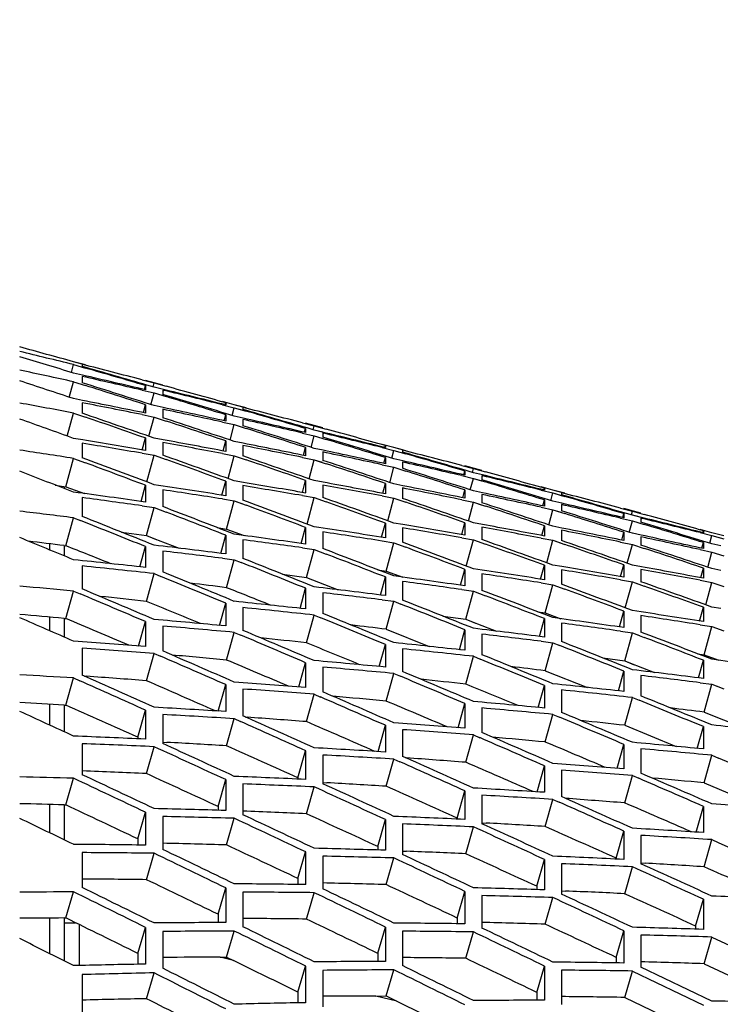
# Model space of a CAD drawing. Header units: millimetres. Extents: x 0 to 420, y -341 to 792.
# Tile 264 of 325: x 269.67 to 273.68, y 254.72 to 260.34. Entities that reach past the tile are written whole.
import ezdxf

# ---------------------------------------------------------------- set-up
doc = ezdxf.new("R2010")
doc.units = ezdxf.units.MM
doc.header["$LTSCALE"] = 23.1
doc.layers.get('0').update_dxf_attribs({"linetype": 'CONTINUOUS'})
doc.layers.add('06___PRT_ALL_SURFS', color=7, linetype='CONTINUOUS')
doc.layers.add('DIM_PILOTEES', color=7, linetype='CONTINUOUS')
doc.styles.get("Standard").update_dxf_attribs({"font": 'txt', "width": 0.7})
doc.dimstyles.new('DIMSTYLE_4', dxfattribs={"dimtxt": 2.5, "dimasz": 3.5, "dimexe": 2, "dimexo": 0, "dimtad": 1, "dimdec": 0, "dimlfac": 5.882353, "dimdsep": 46, "dimtxsty": 'Standard', "dimblk": '_FILLED', "dimblk1": '_FILLED', "dimblk2": '_FILLED', "dimcen": 0.09, "dimazin": 2, "dimtp": 0.5, "dimtm": 0.5, "dimtfac": 1, "dimtdec": 0, "dimtofl": 0, "dimtmove": 0, "dimatfit": 3, "dimldrblk": '_FILLED', "dimfxl": 0, "dimtolj": 1, "dimarcsym": 0})

# ---------------------------------------------------------------- blocks, each defined once
blk = doc.blocks.new('_FILLED')
at = {"color": 0, "linetype": 'ByBlock'}
blk.add_solid([(0, 0), (-1, 0.1429), (-1, -0.1429)], dxfattribs=at)
blk = doc.blocks.new('*D6')
at = {"layer": 'DIM_PILOTEES', "color": 2, "linetype": 'Continuous'}
for p, q in [((243.9175, 244.0777), (243.9175, 273.0387)), ((284.6161, 234.1944), (284.6161, 273.0387)), ((243.9175, 271.0387), (264.2668, 271.0387)), ((284.6161, 271.0387), (264.2668, 271.0387))]:
    blk.add_line(p, q, dxfattribs=at)
at = {"layer": 'DIM_PILOTEES', "color": 2, "linetype": 'Continuous', "xscale": 3.5, "yscale": 3.5, "zscale": 3.5, "rotation": 180}
blk.add_blockref('_FILLED', (243.9175, 271.0387), dxfattribs=at)
at = {"layer": 'DIM_PILOTEES', "color": 2, "linetype": 'Continuous', "xscale": 3.5, "yscale": 3.5, "zscale": 3.5}
blk.add_blockref('_FILLED', (284.6161, 271.0387), dxfattribs=at)
at = {"layer": 'DIM_PILOTEES', "color": 2, "linetype": 'Continuous', "insert": (262.9222, 274.1637), "char_height": 2.5, "width": 8.571429, "attachment_point": 2, "line_spacing_factor": 0.9}
blk.add_mtext('{\\ftxt;\\W0.0001;\\H0.0001;\\~}{\\ftxt;\\W2.2857142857;\\H2.5; }{\\ftxt;\\W0.0001;\\H0.0001;\\~}', dxfattribs=at)

msp = doc.modelspace()

# ---------------------------------------------------------------- linework, layer by layer
at = {"color": 7, "linetype": 'Continuous'}
for p, q in [((269.9689, 258.3267), (269.981, 258.3718)), ((270.0494, 258.3705), (269.981, 258.3883)), ((270.0308, 258.3753), (269.981, 258.3883)), ((269.981, 258.3718), (270.0494, 258.3521)), ((270.0304, 258.3736), (270.0304, 258.3615)), ((270.0304, 258.3736), (270.0333, 258.3729)), ((270.0321, 258.3117), (269.981, 258.3234)), ((270.0304, 258.3044), (270.0304, 258.2682)), ((269.9567, 258.1839), (269.981, 258.2741)), ((269.981, 258.2741), (270.0494, 258.2524)), ((270.3727, 258.2848), (270.4413, 258.2669)), ((270.386, 258.2299), (270.3921, 258.2524)), ((270.4905, 258.2554), (270.3921, 258.2817)), ((270.3921, 258.2524), (270.3921, 258.2282)), ((270.4413, 258.2428), (270.3998, 258.2548)), ((270.4352, 258.2444), (270.4413, 258.2669)), ((270.4413, 258.2669), (270.5094, 258.2482)), ((270.5094, 258.2261), (270.4413, 258.2428)), ((270.3727, 258.2259), (270.4413, 258.21)), ((270.4232, 258.1425), (270.4413, 258.21)), ((270.4413, 258.21), (270.5094, 258.1893)), ((270.4905, 258.226), (270.4905, 258.2019)), ((270.4905, 258.226), (270.496, 258.2247)), ((270.033, 258.167), (269.981, 258.1774)), ((270.033, 258.167), (269.981, 258.1774)), ((270.0304, 258.1541), (270.0304, 258.0938)), ((270.38, 258.098), (270.3921, 258.1429)), ((270.3921, 258.1429), (270.3921, 258.0947)), ((270.4926, 258.1267), (270.4413, 258.1377)), ((270.8995, 258.1422), (270.8312, 258.161)), ((270.8995, 258.1422), (270.8312, 258.161)), ((270.8312, 258.1427), (270.8995, 258.1258)), ((270.8475, 258.1427), (270.8505, 258.1539)), ((270.8505, 258.1539), (270.8505, 258.1419)), ((270.8875, 258.081), (270.8995, 258.1258)), ((270.968, 258.1244), (270.8995, 258.1422)), ((270.9489, 258.1293), (270.8995, 258.1422)), ((270.8995, 258.1258), (270.968, 258.1061)), ((270.8995, 258.1258), (270.9474, 258.112)), ((270.9485, 258.1276), (270.9485, 258.1156)), ((270.9485, 258.1276), (270.9514, 258.1269)), ((269.9453, 257.9634), (269.981, 258.0953)), ((269.981, 258.0953), (270.0494, 258.0717)), ((270.3727, 258.086), (270.4413, 258.0722)), ((270.3727, 258.086), (270.4413, 258.0722)), ((270.4116, 257.9622), (270.4413, 258.0722)), ((270.4413, 258.0722), (270.5094, 258.0496)), ((270.4905, 258.1166), (270.4905, 258.0685)), ((270.8415, 258.0516), (270.8505, 258.0852)), ((270.8505, 258.0852), (270.8505, 258.0492)), ((270.9502, 258.0662), (270.8995, 258.0778)), ((270.9502, 258.0662), (270.8995, 258.0778)), ((270.8312, 258.0436), (270.8995, 258.0288)), ((270.8754, 257.9393), (270.8995, 258.0288)), ((270.8995, 258.0288), (270.968, 258.0071)), ((270.9485, 258.059), (270.9485, 258.023)), ((271.2887, 258.0394), (271.3561, 258.0218)), ((271.4049, 258.0103), (271.3072, 258.0365)), ((271.3501, 257.9994), (271.3561, 258.0218)), ((271.3561, 258.0218), (271.4244, 258.003)), ((271.2887, 257.9809), (271.3561, 257.9653)), ((271.3012, 257.985), (271.3072, 258.0073)), ((271.3072, 258.0073), (271.3072, 257.9834)), ((271.3561, 257.9978), (271.3149, 258.0098)), ((271.3381, 257.8983), (271.3561, 257.9653)), ((271.4244, 257.9811), (271.3561, 257.9978)), ((271.406, 257.9856), (271.3561, 257.9978)), ((271.3561, 257.9653), (271.4244, 257.9446)), ((271.4049, 257.9812), (271.4049, 257.9573)), ((271.4049, 257.9812), (271.4104, 257.9799)), ((270.0335, 257.9417), (269.981, 257.9506)), ((270.0304, 257.9231), (270.0304, 257.8388)), ((270.3734, 257.8838), (270.3921, 257.9527)), ((270.3921, 257.9527), (270.3921, 257.8806)), ((270.4933, 257.9423), (270.4413, 257.9519)), ((270.4933, 257.9423), (270.4413, 257.9519)), ((270.4905, 257.9266), (270.4905, 257.8546)), ((270.8354, 257.88), (270.8505, 257.9359)), ((270.8505, 257.9359), (270.8505, 257.8759)), ((270.951, 257.9226), (270.8995, 257.9329)), ((270.9485, 257.9098), (270.9485, 257.8499)), ((271.8114, 257.8979), (271.7442, 257.9164)), ((271.8114, 257.8979), (271.7442, 257.9164)), ((271.7597, 257.8984), (271.7627, 257.9095)), ((271.7627, 257.9095), (271.7627, 257.8976)), ((270.3727, 257.8656), (270.4413, 257.8539)), ((270.3999, 257.7014), (270.4413, 257.8539)), ((270.4413, 257.8539), (270.5094, 257.8294)), ((270.8312, 257.8641), (270.8995, 257.8514)), ((270.8641, 257.7205), (270.8995, 257.8514)), ((270.8995, 257.8514), (270.968, 257.8277)), ((271.2952, 257.8541), (271.3072, 257.8987)), ((271.3072, 257.8987), (271.3072, 257.8509)), ((271.4071, 257.8826), (271.3561, 257.8935)), ((271.4049, 257.8726), (271.4049, 257.8249)), ((271.7442, 257.8982), (271.8114, 257.8816)), ((271.7442, 257.8982), (271.8114, 257.8816)), ((271.7995, 257.8372), (271.8114, 257.8816)), ((271.8796, 257.8802), (271.8114, 257.8979)), ((271.8606, 257.8851), (271.8114, 257.8979)), ((271.8114, 257.8816), (271.8796, 257.862)), ((271.8601, 257.8834), (271.8601, 257.8715)), ((271.8601, 257.8834), (271.863, 257.8827)), ((269.937, 257.6745), (269.981, 257.8359)), ((269.981, 257.8359), (270.0494, 257.8105)), ((271.2887, 257.8421), (271.3561, 257.8285)), ((271.2887, 257.8421), (271.3561, 257.8285)), ((271.3267, 257.7193), (271.3561, 257.8285)), ((271.3561, 257.8285), (271.4244, 257.8059)), ((271.3561, 257.8285), (271.4012, 257.8136)), ((271.7442, 257.7999), (271.8114, 257.7853)), ((271.7442, 257.7999), (271.8114, 257.7853)), ((271.7537, 257.808), (271.7627, 257.8413)), ((271.7627, 257.8413), (271.7627, 257.8055)), ((271.8618, 257.8224), (271.8114, 257.834)), ((271.8601, 257.8152), (271.8601, 257.7795)), ((272.1988, 257.7956), (272.2659, 257.778)), ((272.3145, 257.7666), (272.2172, 257.7927)), ((271.7875, 257.6965), (271.8114, 257.7853)), ((271.8114, 257.7853), (271.8796, 257.7637)), ((272.2659, 257.7542), (272.1988, 257.7737)), ((272.1988, 257.7375), (272.2659, 257.7219)), ((272.1988, 257.7375), (272.2659, 257.7219)), ((272.2113, 257.7416), (272.2172, 257.7637)), ((272.2172, 257.7637), (272.2172, 257.74)), ((272.2599, 257.7558), (272.2659, 257.778)), ((272.2659, 257.778), (272.334, 257.7593)), ((272.334, 257.7376), (272.2659, 257.7542)), ((272.3145, 257.7377), (272.3145, 257.7139)), ((272.3145, 257.7377), (272.32, 257.7364)), ((270.3669, 257.59), (270.3921, 257.6823)), ((270.3921, 257.6823), (270.3921, 257.5864)), ((270.8287, 257.6261), (270.8505, 257.7064)), ((270.8505, 257.7064), (270.8505, 257.6227)), ((270.9516, 257.699), (270.8995, 257.7077)), ((270.9485, 257.6805), (270.9485, 257.5968)), ((271.2887, 257.6416), (271.3072, 257.71)), ((271.3072, 257.71), (271.3072, 257.6384)), ((271.4078, 257.6996), (271.3561, 257.7091)), ((271.4049, 257.684), (271.4049, 257.6125)), ((271.7477, 257.6377), (271.7627, 257.6931)), ((271.7627, 257.6931), (271.7627, 257.6336)), ((271.8627, 257.6799), (271.8114, 257.6901)), ((271.8627, 257.6799), (271.8114, 257.6901)), ((272.248, 257.6555), (272.2659, 257.7219)), ((272.2659, 257.7219), (272.334, 257.7013)), ((272.2659, 257.7219), (272.3126, 257.7078)), ((269.9275, 257.6745), (269.9275, 257.6642)), ((270.4905, 257.6564), (270.4905, 257.5606)), ((271.2887, 257.6233), (271.3561, 257.6118)), ((271.7442, 257.6217), (271.8114, 257.6092)), ((271.8601, 257.6672), (271.8601, 257.6077)), ((272.2053, 257.6116), (272.2172, 257.6559)), ((272.2172, 257.6559), (272.2172, 257.6084)), ((272.3166, 257.6398), (272.2659, 257.6507)), ((272.3145, 257.6299), (272.3145, 257.5825)), ((272.7199, 257.6545), (272.6528, 257.673)), ((272.7199, 257.6545), (272.6528, 257.673)), ((272.6528, 257.6549), (272.7199, 257.6384)), ((272.6683, 257.6551), (272.6712, 257.6661)), ((272.6712, 257.6661), (272.6712, 257.6543)), ((272.708, 257.5942), (272.7199, 257.6384)), ((272.7879, 257.6368), (272.7199, 257.6545)), ((272.7689, 257.6417), (272.7199, 257.6545)), ((272.7199, 257.6384), (272.7879, 257.6187)), ((272.7199, 257.6384), (272.7674, 257.6246)), ((272.7685, 257.6401), (272.7685, 257.6282)), ((272.7685, 257.6401), (272.7713, 257.6393)), ((270.0304, 257.6119), (270.0304, 257.5039)), ((270.3727, 257.5651), (270.4413, 257.5555)), ((270.8312, 257.6045), (270.8995, 257.5939)), ((270.8555, 257.4325), (270.8995, 257.5939)), ((270.8995, 257.5939), (270.968, 257.5685)), ((270.8995, 257.5939), (270.9416, 257.5783)), ((271.315, 257.4604), (271.3561, 257.6118)), ((271.3561, 257.6118), (271.4244, 257.5873)), ((271.7763, 257.4793), (271.8114, 257.6092)), ((271.8114, 257.6092), (271.8796, 257.5857)), ((272.1988, 257.5997), (272.2659, 257.5862)), ((272.1988, 257.5997), (272.2659, 257.5862)), ((272.2367, 257.4778), (272.2659, 257.5862)), ((272.2659, 257.5862), (272.334, 257.5636)), ((272.2659, 257.5862), (272.3108, 257.5713)), ((272.6623, 257.5653), (272.6712, 257.5984)), ((272.6712, 257.5984), (272.6712, 257.5629)), ((272.7701, 257.5795), (272.7199, 257.591)), ((272.7685, 257.5724), (272.7685, 257.5369)), ((270.3973, 257.3949), (270.4413, 257.5555)), ((270.4413, 257.5555), (270.5094, 257.5293)), ((272.6528, 257.5573), (272.7199, 257.5428)), ((272.6961, 257.4546), (272.7199, 257.5428)), ((272.7199, 257.5428), (272.7879, 257.5212)), ((272.7199, 257.5428), (272.7657, 257.5283)), ((273.1067, 257.5523), (273.1738, 257.5347)), ((273.1067, 257.5523), (273.1738, 257.5347)), ((273.1738, 257.5112), (273.1067, 257.5306)), ((273.1738, 257.5112), (273.1067, 257.5306)), ((273.1192, 257.4987), (273.1251, 257.5207)), ((273.2224, 257.5233), (273.1251, 257.5494)), ((273.1251, 257.5207), (273.1251, 257.4971)), ((273.1679, 257.5127), (273.1738, 257.5347)), ((273.1738, 257.5347), (273.2419, 257.5161)), ((273.2419, 257.4945), (273.1738, 257.5112)), ((273.2235, 257.499), (273.1738, 257.5112)), ((269.937, 257.3368), (269.981, 257.4966)), ((269.981, 257.4966), (270.0211, 257.4806)), ((269.981, 257.4966), (270.0211, 257.4806)), ((271.741, 257.3856), (271.7627, 257.4653)), ((271.7627, 257.4653), (271.7627, 257.3822)), ((271.8632, 257.4579), (271.8114, 257.4666)), ((272.1988, 257.4007), (272.2172, 257.4686)), ((272.2172, 257.4686), (272.2172, 257.3975)), ((272.3174, 257.4582), (272.2659, 257.4677)), ((272.3174, 257.4582), (272.2659, 257.4677)), ((272.6564, 257.3963), (272.6712, 257.4513)), ((272.6712, 257.4513), (272.6712, 257.3923)), ((273.1067, 257.4947), (273.1738, 257.4791)), ((273.1561, 257.4132), (273.1738, 257.4791)), ((273.1738, 257.4791), (273.2419, 257.4585)), ((273.2224, 257.4946), (273.2224, 257.4711)), ((273.2224, 257.4946), (273.2278, 257.4933)), ((270.822, 257.2935), (270.8505, 257.3972)), ((270.8505, 257.3972), (270.8505, 257.2899)), ((271.2822, 257.3499), (271.3072, 257.4415)), ((271.3072, 257.4415), (271.3072, 257.3464)), ((271.4049, 257.4158), (271.4049, 257.3207)), ((271.8601, 257.4396), (271.8601, 257.3565)), ((272.3145, 257.4427), (272.3145, 257.3717)), ((272.771, 257.438), (272.7199, 257.4483)), ((272.771, 257.438), (272.7199, 257.4483)), ((272.7685, 257.4254), (272.7685, 257.3664)), ((273.1133, 257.3697), (273.1251, 257.4137)), ((273.1251, 257.4137), (273.1251, 257.3665)), ((273.2245, 257.3975), (273.1738, 257.4084)), ((273.628, 257.4112), (273.5609, 257.4297)), ((273.5609, 257.4118), (273.628, 257.3952)), ((273.5764, 257.4119), (273.5793, 257.4228)), ((273.5793, 257.4228), (273.5793, 257.4111)), ((273.6162, 257.3514), (273.628, 257.3952)), ((273.6962, 257.3934), (273.628, 257.4112)), ((273.628, 257.3952), (273.6962, 257.3755)), ((273.628, 257.3952), (273.6757, 257.3814)), ((269.8436, 257.3484), (269.8436, 257.3136)), ((270.9485, 257.3716), (270.9485, 257.2644)), ((271.7442, 257.3641), (271.8114, 257.3537)), ((271.7674, 257.1922), (271.8114, 257.3537)), ((271.8114, 257.3537), (271.8796, 257.3283)), ((271.8114, 257.3537), (271.8533, 257.3381)), ((272.1988, 257.3826), (272.2659, 257.3711)), ((272.2251, 257.2208), (272.2659, 257.3711)), ((272.2659, 257.3711), (272.334, 257.3467)), ((272.6528, 257.3805), (272.7199, 257.368)), ((272.685, 257.239), (272.7199, 257.368)), ((272.7199, 257.368), (272.7879, 257.3445)), ((272.7199, 257.368), (272.7638, 257.3528)), ((273.1067, 257.3579), (273.1738, 257.3444)), ((273.1448, 257.2368), (273.1738, 257.3444)), ((273.1738, 257.3444), (273.2419, 257.3218)), ((273.2224, 257.3877), (273.2224, 257.3406)), ((273.5705, 257.3228), (273.5793, 257.3556)), ((273.5793, 257.3556), (273.5793, 257.3204)), ((273.6783, 257.3366), (273.628, 257.3482)), ((269.9275, 257.3368), (269.9275, 257.279)), ((270.3601, 257.2164), (270.3921, 257.3323)), ((270.3921, 257.3323), (270.3921, 257.2129)), ((270.4905, 257.3067), (270.4905, 257.1874)), ((271.2887, 257.3251), (271.3561, 257.3157)), ((271.3121, 257.155), (271.3561, 257.3157)), ((271.3561, 257.3157), (271.4244, 257.2894)), ((273.5609, 257.3149), (273.628, 257.3003)), ((273.5609, 257.3149), (273.628, 257.3003)), ((273.6045, 257.2128), (273.628, 257.3003)), ((273.628, 257.3003), (273.6962, 257.2787)), ((270.8312, 257.2655), (270.8995, 257.2571)), ((270.8555, 257.0973), (270.8995, 257.2571)), ((270.8995, 257.2571), (270.9393, 257.2413)), ((270.8995, 257.2571), (270.9393, 257.2413)), ((272.6497, 257.1461), (272.6712, 257.2252)), ((272.6712, 257.2252), (272.6712, 257.1427)), ((272.7716, 257.2177), (272.7199, 257.2265)), ((273.1069, 257.1603), (273.1251, 257.2277)), ((273.1251, 257.2277), (273.1251, 257.1572)), ((273.2252, 257.2172), (273.1738, 257.2267)), ((270.0304, 257.2213), (270.0304, 257.0898)), ((270.3973, 257.0191), (270.4413, 257.1779)), ((270.4413, 257.1779), (270.48, 257.162)), ((270.4413, 257.1779), (270.48, 257.162)), ((272.1924, 257.1112), (272.2172, 257.2021)), ((272.2172, 257.2021), (272.2172, 257.1077)), ((272.3145, 257.1765), (272.3145, 257.0821)), ((272.7685, 257.1995), (272.7685, 257.1171)), ((273.2224, 257.2019), (273.2224, 257.1314)), ((273.5646, 257.155), (273.5793, 257.2096)), ((273.5793, 257.2096), (273.5793, 257.151)), ((273.6792, 257.1962), (273.628, 257.2065)), ((271.7344, 257.0555), (271.7627, 257.1585)), ((271.7627, 257.1585), (271.7627, 257.052)), ((271.8601, 257.1329), (271.8601, 257.0265)), ((272.6528, 257.1248), (272.7199, 257.1143)), ((272.6759, 256.9529), (272.7199, 257.1143)), ((272.7199, 257.1143), (272.7879, 257.0891)), ((272.7199, 257.1143), (272.7617, 257.0988)), ((273.1067, 257.1424), (273.1738, 257.1309)), ((273.1067, 257.1424), (273.1738, 257.1309)), ((273.1333, 256.9817), (273.1738, 257.1309)), ((273.1738, 257.1309), (273.2419, 257.1065)), ((273.1738, 257.1309), (273.2167, 257.1155)), ((273.5609, 257.1394), (273.628, 257.1268)), ((273.5934, 256.9988), (273.628, 257.1268)), ((273.628, 257.1268), (273.6962, 257.1034)), ((269.937, 256.9204), (269.981, 257.0781)), ((269.981, 257.0781), (270.0187, 257.0622)), ((271.2755, 256.9791), (271.3072, 257.0941)), ((271.3072, 257.0941), (271.3072, 256.9756)), ((271.4049, 257.0687), (271.4049, 256.9503)), ((272.1988, 257.0865), (272.2659, 257.0772)), ((272.2219, 256.9165), (272.2659, 257.0772)), ((272.2659, 257.0772), (272.334, 257.051)), ((272.2659, 257.0772), (272.334, 257.051)), ((270.8152, 256.8819), (270.8505, 257.0092)), ((270.8505, 257.0092), (270.8505, 256.8786)), ((271.7442, 257.0277), (271.8114, 257.0194)), ((271.7674, 256.8596), (271.8114, 257.0194)), ((271.8114, 257.0194), (271.851, 257.0036)), ((270.9485, 256.9838), (270.9485, 256.8534)), ((273.1005, 256.873), (273.1251, 256.9633)), ((273.1251, 256.9633), (273.1251, 256.8695)), ((273.558, 256.9067), (273.5793, 256.9852)), ((273.5793, 256.9852), (273.5793, 256.9034)), ((273.6798, 256.9776), (273.628, 256.9864)), ((269.8436, 256.929), (269.8436, 256.8518)), ((269.9275, 256.9204), (269.9275, 256.8153)), ((270.353, 256.764), (270.3921, 256.9036)), ((270.3921, 256.9036), (270.3921, 256.7609)), ((271.3121, 256.7821), (271.3561, 256.9409)), ((271.3561, 256.9409), (271.3946, 256.9251)), ((271.3561, 256.9409), (271.3946, 256.9251)), ((272.6432, 256.8185), (272.6712, 256.9206)), ((272.6712, 256.9206), (272.6712, 256.8149)), ((272.7685, 256.8952), (272.7685, 256.7896)), ((273.2224, 256.9377), (273.2224, 256.844)), ((270.4905, 256.8783), (270.4905, 256.7358)), ((270.8555, 256.684), (270.8995, 256.8418)), ((270.8995, 256.8418), (270.9369, 256.8259)), ((272.1857, 256.7431), (272.2172, 256.8573)), ((272.2172, 256.8573), (272.2172, 256.7397)), ((272.3145, 256.832), (272.3145, 256.7144)), ((273.1067, 256.8486), (273.1738, 256.8391)), ((273.1298, 256.6785), (273.1738, 256.8391)), ((273.1738, 256.8391), (273.2419, 256.813)), ((273.1738, 256.8391), (273.2145, 256.8235)), ((273.5609, 256.8856), (273.628, 256.8751)), ((273.584, 256.7136), (273.628, 256.8751)), ((273.628, 256.8751), (273.6962, 256.8498)), ((273.628, 256.8751), (273.67, 256.8595)), ((272.6528, 256.7908), (272.7199, 256.7825)), ((272.6759, 256.6227), (272.7199, 256.7825)), ((272.7199, 256.7825), (272.7594, 256.7668)), ((272.7199, 256.7825), (272.7594, 256.7668)), ((270.0304, 256.7522), (270.0304, 256.5976)), ((270.3973, 256.5654), (270.4413, 256.722)), ((270.4413, 256.722), (270.4776, 256.7062)), ((271.7276, 256.6469), (271.7627, 256.7733)), ((271.7627, 256.7733), (271.7627, 256.6437)), ((271.8601, 256.7481), (271.8601, 256.6186)), ((271.2685, 256.53), (271.3072, 256.6686)), ((271.3072, 256.6686), (271.3072, 256.527)), ((272.2219, 256.5463), (272.2659, 256.7051)), ((272.2659, 256.7051), (272.3043, 256.6894)), ((272.2659, 256.7051), (272.3043, 256.6894)), ((273.5515, 256.5816), (273.5793, 256.6829)), ((273.5793, 256.6829), (273.5793, 256.578)), ((271.4049, 256.6435), (271.4049, 256.502)), ((271.7674, 256.4494), (271.8114, 256.6071)), ((271.8114, 256.6071), (271.8486, 256.5913)), ((271.8114, 256.6071), (271.8486, 256.5913)), ((273.0939, 256.5077), (273.1251, 256.621)), ((273.1251, 256.621), (273.1251, 256.5042)), ((269.937, 256.4263), (269.981, 256.5816)), ((269.981, 256.5816), (270.0162, 256.5658)), ((273.2224, 256.5957), (273.2224, 256.479)), ((273.5609, 256.5541), (273.628, 256.5457)), ((270.808, 256.3922), (270.8505, 256.5432)), ((270.8505, 256.5432), (270.8505, 256.3896)), ((270.9485, 256.5182), (270.9485, 256.3648)), ((272.6364, 256.413), (272.6712, 256.5383)), ((272.6712, 256.5383), (272.6712, 256.4097)), ((272.7685, 256.5132), (272.7685, 256.3846)), ((273.584, 256.3859), (273.628, 256.5457)), ((273.628, 256.5457), (273.6962, 256.5187)), ((273.628, 256.5457), (273.6677, 256.53)), ((271.3121, 256.3318), (271.3561, 256.4883)), ((271.3561, 256.4883), (271.3921, 256.4726)), ((271.3561, 256.4883), (271.3921, 256.4726)), ((273.1298, 256.3111), (273.1738, 256.4699)), ((273.1738, 256.4699), (273.2122, 256.4542)), ((269.8436, 256.432), (269.8436, 256.3125)), ((269.9275, 256.4263), (269.9275, 256.274)), ((270.3481, 256.2423), (270.3921, 256.3972)), ((270.3921, 256.3972), (270.3921, 256.2317)), ((272.1787, 256.2974), (272.2172, 256.4349)), ((272.2172, 256.4349), (272.2172, 256.2944)), ((272.3145, 256.4099), (272.3145, 256.2695)), ((270.4905, 256.3723), (270.4905, 256.2069)), ((270.8555, 256.1936), (270.8995, 256.3489)), ((270.8995, 256.3489), (270.9344, 256.3333)), ((272.6759, 256.2156), (272.7199, 256.3733)), ((272.7199, 256.3733), (272.7571, 256.3576)), ((271.7205, 256.1609), (271.7627, 256.3108)), ((271.7627, 256.3108), (271.7627, 256.1583)), ((271.8601, 256.2859), (271.8601, 256.1336)), ((273.5448, 256.1791), (273.5793, 256.3035)), ((273.5793, 256.3035), (273.5793, 256.1758)), ((272.2219, 256.0994), (272.2659, 256.2559)), ((272.2659, 256.2559), (272.3018, 256.2403)), ((272.2659, 256.2559), (272.3018, 256.2403)), ((270.0304, 256.2058), (270.0304, 256.0284)), ((270.3973, 256.0349), (270.4413, 256.1888)), ((271.2632, 256.0111), (271.3072, 256.1659)), ((271.3072, 256.1659), (271.3072, 256.0016)), ((273.087, 256.0653), (273.1251, 256.2018)), ((273.1251, 256.2018), (273.1251, 256.0623)), ((273.2224, 256.1768), (273.2224, 256.0374)), ((271.4049, 256.1412), (271.4049, 255.9771)), ((271.7674, 255.9626), (271.8114, 256.1178)), ((271.8114, 256.1178), (271.8461, 256.1023)), ((273.584, 255.9819), (273.628, 256.1396)), ((273.628, 256.1396), (273.6654, 256.1239)), ((272.6293, 255.9306), (272.6712, 256.0792)), ((272.6712, 256.0792), (272.6712, 255.928)), ((272.7685, 256.0545), (272.7685, 255.9033)), ((269.937, 255.8557), (269.981, 256.0081)), ((270.8065, 255.847), (270.8505, 256.0004)), ((270.8505, 256.0004), (270.8505, 255.8243)), ((273.1298, 255.8675), (273.1738, 256.024)), ((273.1738, 256.024), (273.2098, 256.0084)), ((270.9485, 255.9759), (270.9485, 255.7999)), ((271.3121, 255.8052), (271.3561, 255.9591)), ((272.1732, 255.7811), (272.2172, 255.936)), ((272.2172, 255.936), (272.2172, 255.7729)), ((272.3145, 255.9114), (272.3145, 255.7484)), ((272.6759, 255.7324), (272.7199, 255.8877)), ((272.7199, 255.8877), (272.7546, 255.8722)), ((269.8436, 255.8583), (269.8436, 255.697)), ((269.9275, 255.8557), (269.9275, 255.6566)), ((273.5377, 255.7003), (273.5793, 255.8479)), ((273.5793, 255.8479), (273.5793, 255.6977)), ((270.3481, 255.6624), (270.3921, 255.8143)), ((270.3921, 255.8143), (270.3921, 255.6263)), ((270.4905, 255.7899), (270.4905, 255.6021)), ((270.8555, 255.6272), (270.8995, 255.7797)), ((271.7187, 255.6186), (271.7627, 255.772)), ((271.7627, 255.772), (271.7627, 255.5971)), ((271.8601, 255.7476), (271.8601, 255.5729)), ((272.2219, 255.5767), (272.2659, 255.7306)), ((273.0811, 255.5517), (273.1251, 255.7066)), ((273.1251, 255.7066), (273.1251, 255.5447)), ((273.2224, 255.682), (273.2224, 255.5202)), ((273.584, 255.5024), (273.628, 255.6576)), ((273.628, 255.6576), (273.663, 255.6421)), ((273.663, 255.6421), (274.0341, 255.4769)), ((270.0304, 255.5834), (270.0304, 255.3838)), ((270.3973, 255.4288), (270.4413, 255.5797)), ((271.2632, 255.4354), (271.3072, 255.5874)), ((271.3072, 255.5874), (271.3072, 255.4008)), ((271.4049, 255.5632), (271.4049, 255.3767)), ((271.7674, 255.4004), (271.8114, 255.5528)), ((272.6272, 255.391), (272.6712, 255.5445)), ((272.6712, 255.5445), (272.6712, 255.3709)), ((272.7685, 255.5201), (272.7685, 255.3467)), ((273.1298, 255.3487), (273.1738, 255.5026)), ((270.8065, 255.2318), (270.8505, 255.3822)), ((270.8505, 255.3822), (270.8505, 255.1838)), ((269.937, 255.2099), (269.981, 255.3592)), ((270.9485, 255.3581), (270.9485, 255.1599)), ((271.3121, 255.2036), (271.3561, 255.3545)), ((272.1732, 255.2098), (272.2172, 255.3617)), ((272.2172, 255.3617), (272.2172, 255.1765)), ((272.3145, 255.3376), (272.3145, 255.1525)), ((272.6759, 255.1745), (272.7199, 255.3269)), ((273.5353, 255.1637), (273.5793, 255.3171)), ((273.5793, 255.3171), (273.5793, 255.1448)), ((269.8436, 255.2096), (269.8436, 255.0068)), ((269.9275, 255.2099), (269.9275, 254.9646)), ((269.9275, 255.1828), (269.9923, 255.1828)), ((270.0125, 255.1729), (270.0125, 254.9384)), ((270.3481, 255.0078), (270.3921, 255.1565)), ((270.3921, 255.1565), (270.3921, 254.9464)), ((271.7187, 255.008), (271.7627, 255.1584)), ((271.7627, 255.1584), (271.7627, 254.9615)), ((270.4905, 255.1326), (270.4905, 254.9227)), ((270.8555, 254.9863), (270.8995, 255.1355)), ((271.8601, 255.1344), (271.8601, 254.9377)), ((272.2219, 254.9796), (272.2659, 255.1305)), ((273.0811, 254.9846), (273.1251, 255.1366)), ((273.1251, 255.1366), (273.1251, 254.9527)), ((273.2224, 255.1125), (273.2224, 254.9288)), ((273.584, 254.9486), (273.628, 255.101)), ((273.628, 255.101), (274.0341, 254.9112)), ((270.8946, 254.9671), (270.8182, 254.9862)), ((270.3921, 254.9464), (270.3481, 254.9456)), ((271.2632, 254.7857), (271.3072, 254.9344)), ((271.3072, 254.9344), (271.3072, 254.7259)), ((272.6272, 254.785), (272.6712, 254.9354)), ((272.6712, 254.9354), (272.6712, 254.74)), ((273.628, 254.7348), (273.2224, 254.9288)), ((270.0304, 254.8866), (270.0304, 254.6651)), ((270.3973, 254.7486), (270.4413, 254.8961)), ((271.4049, 254.9107), (271.4049, 254.7024)), ((271.7674, 254.7643), (271.8114, 254.9135)), ((272.7685, 254.9115), (272.7685, 254.7163)), ((273.1298, 254.7561), (273.1738, 254.907)), ((273.1738, 254.907), (273.5793, 254.7126)), ((271.8287, 254.7342), (271.709, 254.7641)), ((271.3072, 254.7259), (271.2632, 254.7251))]:
    msp.add_line(p, q, dxfattribs=at)
for centre, radius, start, end in [((241.799, 156.5244), 105.6904, 74.535206, 74.708145), ((245.4129, 158.9688), 102.3941, 76.11721, 76.294435), ((237.9769, 153.5613), 109.5416, 73.012496, 73.180645), ((240.4788, 155.3486), 107.1679, 73.78771, 73.993272), ((244.2955, 158.4671), 103.1678, 75.35881, 75.553518), ((240.1953, 155.0997), 107.4817, 73.683193, 73.873442), ((248.8484, 160.9088), 99.6322, 77.754207, 77.935149), ((247.8832, 161.0297), 99.7641, 76.972012, 77.173703), ((247.6371, 160.879), 99.9733, 76.843561, 77.055348), ((233.9158, 150.0598), 113.9742, 71.552669, 71.715594), ((236.3836, 151.6063), 111.843, 72.27111, 72.491954), ((236.0941, 151.3607), 112.1552, 72.193197, 72.376973), ((242.7073, 157.0077), 104.9885, 74.451184, 74.644331), ((238.8771, 153.2764), 109.5845, 73.009278, 73.232776), ((246.8009, 160.6098), 100.4496, 76.159031, 76.355891), ((246.5389, 160.3966), 100.7234, 76.032582, 76.232456), ((238.5837, 153.0086), 109.9192, 72.929366, 73.115283), ((252.1348, 162.3548), 97.3896, 79.44118, 79.625201), ((251.2798, 163.0733), 96.9121, 78.637702, 78.844038), ((251.0485, 162.9726), 97.069, 78.505387, 78.721598), ((250.1165, 163.1985), 97.0904, 77.669297, 77.885395), ((245.5179, 159.3977), 101.9525, 75.358391, 75.554202), ((231.9933, 147.2828), 117.1576, 70.842063, 71.054644), ((231.6904, 147.0173), 117.4925, 70.767838, 70.944731), ((250.36, 163.3615), 96.8699, 77.799872, 78.006011), ((241.4301, 155.2281), 107.0383, 73.787672, 73.991822), ((241.1215, 154.893), 107.4418, 73.68313, 73.87155), ((229.5831, 145.995), 119.0212, 70.15863, 70.315967), ((234.4326, 148.6462), 115.2103, 71.547118, 71.761437), ((234.1227, 148.3545), 115.5726, 71.470689, 71.648959), ((249.2874, 162.8973), 97.5959, 76.971696, 77.17659), ((236.9559, 150.2882), 112.9702, 72.27153, 72.488424), ((249.0282, 162.6708), 97.8818, 76.843492, 77.058055), ((236.6414, 149.9717), 113.3576, 72.193133, 72.373147), ((239.5382, 152.1871), 110.4663, 73.013025, 73.233346), ((248.0305, 161.6677), 99.1093, 76.156665, 76.355301), ((243.6836, 156.9875), 104.7554, 74.452073, 74.644048), ((247.7507, 161.3704), 99.4689, 76.030734, 76.231455), ((254.5172, 164.6128), 94.591, 80.350475, 80.560716), ((254.2977, 164.5609), 94.6974, 80.214747, 80.434798), ((253.7106, 165.5739), 93.8647, 79.490601, 79.702093), ((253.4827, 165.4616), 94.0322, 79.35632, 79.57767), ((252.7921, 165.7985), 93.8837, 78.637494, 78.849164), ((252.5527, 165.6256), 94.1129, 78.505321, 78.726518), ((239.2223, 151.8505), 110.8735, 72.932909, 73.115698), ((255.3014, 163.3131), 95.656, 81.172403, 81.358803), ((229.6016, 143.3064), 121.6273, 70.150843, 70.355576), ((232.0695, 144.6218), 119.7171, 70.842753, 71.049129), ((251.7358, 165.298), 94.6411, 77.794794, 78.004842), ((251.4817, 165.0638), 94.9334, 77.664635, 77.884241), ((242.1872, 154.4314), 107.612, 73.80625, 73.993906), ((246.552, 159.6377), 101.4531, 75.357082, 75.552973), ((241.8386, 153.9603), 108.1574, 73.687645, 73.873923), ((227.2594, 142.3131), 123.1891, 69.480092, 69.684002), ((226.9426, 142.0276), 123.5471, 69.409671, 69.579342), ((229.2739, 142.9897), 122.0185, 70.078033, 70.24832), ((231.7333, 144.2747), 120.1402, 70.767775, 70.939045), ((234.6391, 146.2469), 117.4792, 71.553704, 71.762561), ((234.2982, 145.8742), 117.9282, 71.47679, 71.65005), ((250.5116, 164.0616), 96.1536, 76.964942, 77.171973), ((250.2391, 163.7625), 96.5132, 76.837066, 77.053667), ((224.9441, 141.3351), 124.7236, 68.83265, 68.984096), ((237.2834, 148.1586), 114.9448, 72.281463, 72.493652), ((236.9409, 147.7642), 115.4149, 72.202857, 72.378813), ((249.082, 162.0471), 98.4705, 76.150658, 76.350042), ((244.4642, 156.2652), 105.251, 74.454863, 74.645348), ((248.7837, 161.666), 98.916, 76.025328, 76.226559), ((256.6567, 167.1064), 91.6224, 81.088036, 81.346982), ((256.0738, 168.1392), 90.7684, 80.350379, 80.568114), ((255.8506, 168.0169), 90.9445, 80.214683, 80.44196), ((255.1623, 168.3038), 90.8441, 79.482765, 79.700311), ((254.9286, 168.1241), 91.0787, 79.348798, 79.575877), ((253.8805, 167.5351), 91.9209, 78.493225, 78.718657), ((239.9738, 150.3249), 112.1532, 73.023682, 73.240063), ((239.6328, 149.9135), 112.6392, 72.943641, 73.123007), ((257.3975, 165.5252), 92.9739, 81.96571, 82.221479), ((256.8876, 167.2687), 91.4056, 81.225457, 81.441536), ((254.1278, 167.7741), 91.6254, 78.625176, 78.841091), ((252.9412, 166.5374), 93.1299, 77.780478, 77.993348), ((252.6765, 166.2354), 93.4906, 77.650817, 77.873175), ((242.7278, 152.8677), 108.9826, 73.81437, 73.99946), ((247.404, 159.1978), 101.6574, 75.35454, 75.54984), ((242.3448, 152.2828), 109.6469, 73.696707, 73.880202), ((257.6267, 165.6597), 92.7851, 82.104235, 82.317569), ((226.6879, 138.095), 127.4351, 69.481041, 69.676585), ((226.3279, 137.7151), 127.8966, 69.409608, 69.571877), ((229.1992, 139.3644), 125.5546, 70.160153, 70.357232), ((228.8302, 138.9524), 126.0497, 70.086589, 70.25006), ((231.834, 140.9839), 123.3013, 70.857977, 71.057427), ((231.4596, 140.5435), 123.8251, 70.782509, 70.947879), ((234.5628, 142.9288), 120.709, 71.572309, 71.774983), ((234.1865, 142.4648), 121.2558, 71.495181, 71.663155), ((251.5675, 164.5573), 95.4007, 76.951434, 77.159886), ((251.2811, 164.1865), 95.8333, 76.824325, 77.042216), ((258.3776, 163.7863), 94.426, 82.94148, 83.129505), ((224.3262, 137.1885), 128.9208, 68.822726, 69.017556), ((223.9795, 136.846), 129.3425, 68.753639, 68.915683), ((237.3539, 145.1641), 117.8213, 72.300844, 72.507602), ((236.9793, 144.6817), 118.385, 72.222307, 72.393601), ((245.0491, 154.8279), 106.488, 74.459532, 74.647872), ((221.8485, 136.451), 130.2642, 68.120586, 68.29629), ((222.1354, 136.6453), 130.0028, 68.187173, 68.382088), ((257.2297, 170.6578), 88.025, 80.196832, 80.43057), ((256.209, 170.0476), 88.8825, 79.326417, 79.558447), ((240.1748, 147.646), 114.6895, 73.041176, 73.252883), ((249.9622, 161.7625), 98.5174, 76.140701, 76.340151), ((249.6442, 161.2957), 99.0508, 76.016402, 76.217443), ((239.8053, 147.1509), 115.2639, 72.961492, 73.136825), ((258.947, 169.7802), 88.4342, 81.965626, 82.232321), ((258.1281, 170.5356), 87.9104, 81.077598, 81.345738), ((258.3557, 170.7313), 87.6612, 81.214835, 81.439135), ((257.4564, 170.8416), 87.7876, 80.332416, 80.556536), ((256.4484, 170.2885), 88.5867, 79.459989, 79.682468), ((255.3033, 169.0588), 90.0761, 78.600466, 78.819875), ((255.0477, 168.7569), 90.4348, 78.469187, 78.698072), ((253.712, 166.7483), 92.7255, 77.627942, 77.852277), ((219.9607, 136.0405), 131.1315, 67.576415, 67.721728), ((259.7025, 168.3217), 89.664, 82.857915, 83.121383), ((259.1709, 169.9492), 88.2121, 82.104252, 82.327253), ((225.6922, 132.6297), 132.9972, 69.501332, 69.687826), ((228.4148, 134.2562), 130.7081, 70.186387, 70.375132), ((227.9974, 133.7321), 131.3251, 70.112328, 70.268731), ((231.2557, 136.2591), 128.0246, 70.887638, 71.079485), ((230.8361, 135.7086), 128.6672, 70.811949, 70.970857), ((253.988, 167.1169), 92.2972, 77.756662, 77.971609), ((234.1789, 138.5989), 124.996, 71.602812, 71.798623), ((259.9246, 168.4635), 89.4692, 82.99801, 83.217833), ((223.1208, 131.4067), 134.8544, 68.83464, 69.019721), ((222.7203, 130.9514), 135.4008, 68.76454, 68.918045), ((225.2812, 132.1377), 133.5818, 69.429139, 69.583746), ((233.7613, 138.0283), 125.6569, 71.525743, 71.687869), ((260.4164, 166.1055), 91.652, 83.751385, 84.009848), ((220.4025, 130.3335), 136.6, 68.120512, 68.286722), ((220.7291, 130.5999), 136.2566, 68.188369, 68.372857), ((260.66, 166.4224), 91.2811, 83.84864, 84.10797), ((218.5396, 130.208), 137.1957, 67.564457, 67.749151), ((259.4384, 173.1529), 85.0259, 81.046528, 81.322948), ((259.6633, 173.3772), 84.7489, 81.183505, 81.41488), ((258.6853, 172.8058), 85.5607, 80.296338, 80.526066), ((258.4548, 172.5657), 85.8542, 80.161322, 80.400711), ((257.5846, 171.5887), 87.0297, 79.422064, 79.648695), ((257.3391, 171.2899), 87.3835, 79.289337, 79.525505), ((218.2353, 129.9905), 137.4849, 67.499104, 67.666115), ((260.3266, 173.1195), 84.8257, 81.94195, 82.218685), ((260.5458, 173.3165), 84.5767, 82.080604, 82.312149), ((224.2068, 125.7133), 140.09, 69.540841, 69.717655), ((227.1949, 127.8057), 137.2723, 70.22938, 70.409165), ((261.3934, 163.7735), 93.699, 84.741407, 84.93026), ((216.2884, 130.0466), 137.9127, 66.902061, 67.070582), ((216.568, 130.2153), 137.6785, 66.964724, 67.150398), ((261.1413, 172.4457), 85.2704, 82.844572, 83.119831), ((261.3568, 172.6173), 85.0471, 82.984593, 83.214811), ((221.3682, 124.065), 142.4398, 68.868166, 69.042861), ((223.7333, 125.0824), 140.8266, 69.468147, 69.61457), ((226.7188, 127.1447), 138.0379, 70.155091, 70.303908), ((261.9049, 171.1056), 86.3833, 83.751304, 84.023286), ((218.3399, 122.5312), 144.7283, 68.14461, 68.300723), ((218.7167, 122.8911), 144.2794, 68.213494, 68.386906), ((220.9024, 123.4712), 143.139, 68.797302, 68.942037), ((262.1345, 171.4016), 86.0349, 83.846966, 84.119907), ((216.284, 122.2046), 145.5841, 67.578851, 67.751801), ((260.6065, 175.0424), 82.8825, 80.995052, 81.278776), ((214.5904, 130.0616), 138.3064, 66.391092, 66.530081), ((262.6396, 169.0503), 88.2113, 84.659023, 84.92593), ((215.9309, 121.9021), 145.9706, 67.512227, 67.668514), ((261.5594, 175.6567), 82.0322, 81.894852, 82.180669), ((261.7748, 175.8784), 81.7593, 82.033074, 82.272365), ((260.8296, 175.2931), 82.5798, 81.131313, 81.36895), ((262.8709, 169.3633), 87.8461, 84.756198, 85.024057), ((214.094, 122.001), 146.3475, 66.966155, 67.139441), ((262.4268, 175.6672), 81.7919, 82.804803, 83.090923), ((262.6368, 175.8627), 81.5456, 82.944681, 83.184131), ((218.9596, 114.8417), 152.0168, 68.923102, 69.086835), ((263.3678, 166.2042), 90.8288, 85.564595, 85.824649), ((213.7682, 121.7573), 146.669, 66.901988, 67.059179), ((263.2323, 175.0702), 82.1622, 83.721827, 84.006439), ((215.9686, 113.1525), 154.4598, 68.262399, 68.424152), ((218.4115, 114.07), 152.9115, 68.851729, 68.987219), ((263.6023, 166.5395), 90.4414, 85.663257, 85.924253), ((212.1623, 122.2591), 146.5816, 66.377203, 66.5516), ((263.45, 175.3477), 81.8337, 83.815592, 84.101252), ((215.5271, 112.6686), 155.0478, 68.192738, 68.338214), ((211.866, 122.0728), 146.8382, 66.315679, 66.474483), ((263.9981, 173.8432), 83.1637, 84.642789, 84.924071), ((212.7958, 111.6167), 156.8035, 67.551668, 67.696674), ((213.2125, 112.0341), 156.2864, 67.619323, 67.779933), ((262.6626, 177.4765), 79.9672, 81.824673, 82.118546), ((264.2157, 174.1325), 82.8236, 84.738063, 85.020388), ((210.727, 111.4996), 157.4699, 66.995876, 67.156161), ((263.5801, 178.0998), 79.1127, 82.738896, 83.034869), ((264.3795, 163.2706), 93.4789, 86.564665, 86.753515), ((210.2302, 122.8119), 146.5076, 65.754966, 65.916075), ((210.4955, 122.9432), 146.3145, 65.813675, 65.989931), ((264.7462, 171.9431), 84.838, 85.564519, 85.840656), ((210.3403, 111.1527), 157.9103, 66.930435, 67.075718), ((263.7856, 178.3164), 78.8461, 82.878174, 83.126013), ((264.9648, 172.2486), 84.4818, 85.661279, 85.938451), ((208.5381, 111.5399), 158.0071, 66.393952, 66.554711), ((264.4237, 178.1499), 78.8361, 83.663166, 83.95943), ((264.6315, 178.4109), 78.525, 83.754744, 84.052138), ((208.185, 111.2642), 158.3687, 66.330921, 66.477211), ((265.216, 177.6247), 79.137, 84.594358, 84.88908), ((208.6077, 98.5362), 170.6219, 67.617199, 67.750436), ((209.1094, 99.113), 169.9251, 67.685638, 67.833383), ((208.7846, 123.3372), 146.3238, 65.277391, 65.409916), ((265.4993, 169.302), 87.2519, 86.483843, 86.75304), ((265.4221, 177.8931), 78.8187, 84.687438, 84.983287), ((206.2172, 98.0617), 171.7418, 67.053719, 67.200465), ((265.7202, 169.629), 86.8744, 86.58206, 86.852282), ((206.3439, 111.9197), 158.1999, 65.754893, 65.902902), ((206.6606, 112.1254), 157.9175, 65.81533, 65.977337), ((265.9787, 176.505), 80.0329, 85.529291, 85.820631), ((205.7477, 97.5688), 172.3489, 66.987243, 67.120113), ((266.1842, 176.7846), 79.7037, 85.623851, 85.916312), ((203.667, 97.7288), 172.7647, 66.441019, 66.587584), ((265.498, 180.4569), 76.2907, 83.575744, 83.882597), ((266.2828, 165.8217), 90.5033, 87.397607, 87.658102), ((203.2358, 97.3238), 173.276, 66.376712, 66.509959), ((266.3154, 180.5427), 75.9812, 84.51408, 84.821209), ((266.5069, 166.1767), 90.0981, 87.497248, 87.758757), ((204.9494, 113.3519), 157.1354, 65.2039, 65.368161), ((205.0983, 113.2088), 157.2406, 65.261674, 65.425678), ((266.7334, 174.7528), 81.5607, 86.464755, 86.75088), ((266.5118, 180.7928), 75.6821, 84.604686, 84.91302), ((266.9393, 175.0478), 81.2163, 86.560769, 86.848006), ((201.0986, 97.7824), 173.4082, 65.787465, 65.921821), ((201.4869, 98.0981), 172.996, 65.849409, 65.996591), ((199.6105, 80.022), 191.0392, 67.072092, 67.192115), ((267.091, 180.0843), 76.2172, 85.459164, 85.764718), ((267.2855, 180.3413), 75.9115, 85.551241, 85.857996), ((267.3681, 162.2695), 93.7751, 88.403328, 88.591327), ((203.7282, 114.9151), 155.8738, 64.679689, 64.846741), ((203.8448, 114.7292), 156.0321, 64.734535, 64.901254), ((267.5031, 172.308), 83.78, 87.397536, 87.676632), ((196.5826, 79.1658), 192.7305, 66.452798, 66.572552), ((197.1247, 79.7638), 191.998, 66.518145, 66.650038), ((267.7102, 172.6234), 83.4153, 87.494973, 87.775173), ((199.5204, 99.2737), 172.3678, 65.22114, 65.369906), ((199.6901, 99.1269), 172.4674, 65.280653, 65.429225), ((267.8459, 179.0656), 77.0137, 86.407775, 86.709893), ((268.0393, 179.333), 76.6976, 86.501297, 86.804611), ((194.4985, 79.7122), 192.7939, 65.915731, 66.047591), ((268.3131, 169.0831), 86.7782, 88.324444, 88.594736), ((194.0071, 79.2285), 193.4016, 65.852506, 65.972737), ((268.1021, 182.825), 73.2455, 85.354641, 85.673315), ((202.4868, 115.7906), 155.2764, 64.235638, 64.361597), ((268.5225, 169.4252), 86.3872, 88.423269, 88.694654), ((198.1462, 100.9565), 171.0651, 64.679607, 64.830589), ((198.2755, 100.7505), 171.2357, 64.736401, 64.887111), ((268.6014, 177.4533), 78.403, 87.356659, 87.65349), ((268.7945, 177.7352), 78.0726, 87.4516, 87.749619), ((192.1448, 80.6851), 192.5106, 65.272935, 65.405687), ((192.3466, 80.5457), 192.5899, 65.333968, 65.466592), ((268.8583, 182.4285), 73.4212, 86.313307, 86.63037), ((269.0413, 182.6721), 73.1295, 86.40407, 86.722404), ((269.193, 164.9551), 90.6791, 89.242339, 89.502103), ((197.2295, 102.8878), 169.3777, 64.218193, 64.37176), ((269.38, 175.1945), 80.4379, 88.302567, 88.592283), ((269.4056, 165.3315), 90.2541, 89.342514, 89.603359), ((197.1383, 103.1435), 169.1452, 64.164276, 64.31819), ((269.5737, 175.4957), 80.0884, 88.398893, 88.689788), ((190.5287, 82.4229), 191.2612, 64.716071, 64.85044), ((190.6789, 82.2005), 191.4376, 64.774605, 64.908764), ((269.6014, 181.5041), 74.1243, 87.275264, 87.588839), ((269.783, 181.7575), 73.8231, 87.367436, 87.682277), ((181.9798, 55.6239), 219.6994, 65.359016, 65.475315), ((182.233, 55.5147), 219.73, 65.421341, 65.537581), ((196.5276, 105.448), 166.9832, 63.727457, 63.884571), ((270.207, 172.2118), 83.1962, 89.242274, 89.523085), ((189.4859, 84.5843), 189.4222, 64.23928, 64.375721), ((270.3523, 180.0232), 75.3834, 88.237224, 88.54544), ((270.3924, 160.7582), 94.6018, 90.249196, 90.435491), ((196.4715, 105.7435), 166.6988, 63.676563, 63.834098), ((270.402, 172.5381), 82.8218, 89.33995, 89.62193), ((189.3853, 84.8784), 189.1595, 64.183414, 64.320143), ((270.5332, 180.2901), 75.0687, 88.330775, 88.64025), ((179.9681, 57.2673), 218.7019, 64.788897, 64.906191), ((180.1532, 57.0389), 218.8688, 64.848952, 64.966103), ((270.5206, 184.641), 70.7625, 87.153929, 87.483135), ((271.112, 168.3966), 86.7877, 90.172613, 90.442782), ((188.7416, 87.5846), 186.6533, 63.729523, 63.868964), ((271.1332, 177.9392), 77.2449, 89.195899, 89.496914), ((178.7054, 59.6234), 216.7816, 64.298504, 64.417337), ((271.2487, 183.8045), 71.3784, 88.128873, 88.454537), ((195.6298, 107.3261), 165.2794, 63.265833, 63.385162), ((271.309, 168.7553), 86.3812, 90.271601, 90.542926), ((188.687, 87.9376), 186.3171, 63.676482, 63.816287), ((271.3139, 178.2241), 76.9122, 89.290795, 89.59306), ((178.587, 59.9578), 216.4905, 64.240897, 64.359955), ((271.4189, 184.0422), 71.0932, 88.219391, 88.546386), ((272.136, 163.368), 91.595, 91.118469, 91.348149), ((188.4072, 91.0784), 183.2556, 63.246757, 63.38989), ((271.9688, 175.1842), 79.7776, 90.148035, 90.440046), ((177.8647, 63.1295), 213.6013, 63.771623, 63.892884), ((271.9906, 182.446), 72.5156, 89.103534, 89.42377), ((272.3306, 163.9983), 90.9175, 91.190755, 91.449754), ((188.3937, 91.4768), 182.8597, 63.196689, 63.340257), ((272.15, 175.4926), 79.4216, 90.244241, 90.53749), ((177.8088, 63.5531), 213.2024, 63.716634, 63.838198), ((272.1596, 182.6964), 72.2177, 89.19539, 89.516949), ((272.8922, 171.4856), 83.2555, 91.121135, 91.371509), ((272.7678, 180.5252), 74.2148, 90.074592, 90.387541), ((272.7926, 185.9545), 68.7854, 88.965824, 89.30416)]:
    msp.add_arc(centre, radius, start, end, dxfattribs=at)
at = {"layer": '06___PRT_ALL_SURFS', "color": 7, "linetype": 'Continuous'}
for p, q in [((269.8767, 257.6838), (269.937, 257.6745)), ((269.937, 257.6745), (270.0431, 257.635)), ((270.2549, 257.4147), (270.3973, 257.3949)), ((270.3973, 257.3949), (270.4654, 257.3687)), ((270.3973, 257.3949), (270.4539, 257.3731)), ((270.8016, 257.4409), (270.8555, 257.4325)), ((270.8016, 257.4408), (270.8555, 257.4325)), ((270.8555, 257.4325), (270.9555, 257.3953)), ((269.9275, 257.338), (269.937, 257.3368)), ((270.4654, 257.3687), (270.584, 257.3229)), ((271.1758, 257.174), (271.3121, 257.155)), ((271.7195, 257.1997), (271.7674, 257.1922)), ((271.7674, 257.1922), (271.8615, 257.1573)), ((271.3121, 257.155), (271.3798, 257.129)), ((271.3798, 257.129), (271.4929, 257.0854)), ((272.6337, 256.9595), (272.6759, 256.9529)), ((272.6759, 256.9529), (272.7643, 256.9201)), ((269.9275, 256.9213), (269.937, 256.9204)), ((272.0912, 256.9348), (272.2219, 256.9165)), ((272.2219, 256.9165), (272.2894, 256.8906)), ((272.2219, 256.9165), (272.2774, 256.8952)), ((272.2894, 256.8906), (272.3972, 256.8491)), ((272.7232, 256.9353), (272.7434, 256.9278)), ((271.7674, 256.8596), (272.0129, 256.7619)), ((273.5474, 256.7194), (273.584, 256.7136)), ((273.0042, 256.6961), (273.1298, 256.6785)), ((273.1298, 256.6785), (273.1973, 256.6526)), ((273.1298, 256.6785), (273.1848, 256.6574)), ((273.584, 256.7136), (273.667, 256.6829)), ((273.6309, 256.6963), (273.6517, 256.6886)), ((272.6759, 256.6227), (272.9166, 256.5271)), ((273.1973, 256.6526), (273.3002, 256.6131)), ((270.0432, 256.5919), (270.0548, 256.5911)), ((269.9275, 256.4269), (269.937, 256.4263)), ((273.584, 256.3859), (273.8206, 256.2923)), ((270.9643, 256.3578), (270.9724, 256.3572)), ((273.1298, 256.3111), (273.4245, 256.1905)), ((270.3481, 256.2423), (270.3481, 256.2336)), ((270.4909, 256.215), (270.5146, 256.2136)), ((271.8791, 256.1252), (271.8837, 256.1249)), ((271.2632, 256.0111), (271.2632, 256.0036)), ((271.4053, 255.9839), (271.4286, 255.9826)), ((273.584, 255.9819), (273.9243, 255.8387)), ((269.9275, 255.856), (269.937, 255.8557)), ((270.8065, 255.847), (270.8065, 255.8255)), ((272.1732, 255.7811), (272.1732, 255.7749)), ((272.3148, 255.754), (272.338, 255.7527)), ((270.3481, 255.6624), (270.3481, 255.6269)), ((271.7187, 255.6186), (271.7187, 255.5984)), ((271.8609, 255.5923), (271.8837, 255.5914)), ((273.0811, 255.5517), (273.0811, 255.5468)), ((273.2227, 255.5245), (273.246, 255.5231)), ((271.2632, 255.4354), (271.2632, 255.4013)), ((272.6272, 255.391), (272.6272, 255.3723)), ((272.7692, 255.3648), (272.792, 255.3639)), ((269.9275, 255.2099), (269.937, 255.2099)), ((270.8065, 255.2318), (270.8065, 255.1837)), ((272.1732, 255.2098), (272.1732, 255.1771)), ((273.5353, 255.1637), (273.5353, 255.1463)), ((270.3481, 255.0078), (270.3481, 254.9456)), ((270.8182, 254.9862), (270.8555, 254.9863)), ((270.8555, 254.9863), (270.8946, 254.9671)), ((270.8555, 254.9863), (270.8946, 254.9671)), ((271.7187, 255.008), (271.7187, 254.9613)), ((273.0811, 254.9846), (273.0811, 254.9534)), ((273.584, 254.9486), (273.9901, 254.7592)), ((271.2632, 254.7857), (271.2632, 254.7251)), ((271.709, 254.7641), (271.7674, 254.7643)), ((271.709, 254.7641), (271.7674, 254.7643)), ((271.7674, 254.7643), (271.8287, 254.7342)), ((271.7674, 254.7643), (271.8287, 254.7342)), ((272.6272, 254.785), (272.6272, 254.7399)), ((273.1298, 254.7561), (273.5353, 254.5622)), ((271.8287, 254.7342), (272.1732, 254.5649))]:
    msp.add_line(p, q, dxfattribs=at)
for centre, radius, start, end in [((258.2538, 163.4965), 94.5648, 82.908946, 83.03398), ((221.9227, 136.3798), 130.1382, 68.22729, 68.349241), ((259.8507, 168.5597), 89.2189, 82.91474, 83.04912), ((220.563, 130.4669), 136.252, 68.225389, 68.339005), ((260.5538, 166.3235), 91.2283, 83.805771, 83.974483), ((218.2834, 129.8207), 137.4602, 67.581397, 67.720834), ((261.2511, 163.3799), 93.9429, 84.700726, 84.856349), ((216.2336, 129.6154), 138.1688, 66.965945, 67.127664), ((261.2664, 172.5568), 84.9543, 82.899663, 83.036876), ((262.0228, 171.2191), 86.0658, 83.803837, 83.978497), ((216.056, 121.9034), 145.7583, 67.593427, 67.722437), ((262.7481, 169.1375), 87.9211, 84.709094, 84.912491), ((213.7613, 121.421), 146.819, 66.966004, 67.115499), ((262.5315, 175.6628), 81.5929, 82.858005, 82.997348), ((263.4697, 166.2808), 90.5501, 85.612277, 85.829572), ((211.7385, 121.4459), 147.3029, 66.365446, 66.533131), ((263.3331, 175.09), 81.9399, 83.77236, 83.952156), ((213.0208, 111.8421), 156.3461, 67.631331, 67.749648), ((264.2345, 162.9231), 93.6769, 86.515848, 86.671541), ((264.092, 173.8565), 82.9487, 84.690737, 84.902397), ((210.3969, 110.9445), 157.9177, 66.994208, 67.131122), ((210.0589, 122.0829), 147.0834, 65.801594, 65.977038), ((263.6662, 177.9878), 79.023, 82.790068, 82.930829), ((264.8338, 171.9466), 84.6335, 85.609959, 85.840577), ((208.0853, 110.6769), 158.786, 66.381694, 66.534986), ((264.5094, 178.0837), 78.7009, 83.711569, 83.895653), ((265.5863, 169.3765), 86.9768, 86.526788, 86.751761), ((265.2972, 177.5708), 78.9902, 84.640062, 84.859045), ((205.8916, 97.5403), 172.1568, 67.050385, 67.174445), ((206.1744, 111.1693), 158.7946, 65.801859, 65.963044), ((266.0543, 176.4468), 79.891, 85.572373, 85.81557), ((266.3639, 165.8857), 90.2394, 87.438227, 87.67081), ((203.1766, 96.7992), 173.6197, 66.428158, 66.566705), ((204.6468, 112.3114), 158.0493, 65.253658, 65.416904), ((266.3852, 180.4262), 75.8979, 84.557435, 84.782748), ((266.8079, 174.7532), 81.3607, 86.505224, 86.744214), ((200.9311, 97.0036), 174.028, 65.834632, 65.980982), ((267.1564, 179.9726), 76.1296, 85.499788, 85.75473), ((267.2173, 161.97), 93.9251, 88.346531, 88.501596), ((203.4286, 113.8882), 156.7741, 64.731998, 64.89802), ((267.5722, 172.3042), 83.5847, 87.435542, 87.684427), ((196.5849, 78.7444), 192.9552, 66.504566, 66.628113), ((199.1752, 98.1064), 173.4146, 65.271197, 65.419006), ((267.9099, 179.0035), 76.8768, 86.445677, 86.697894), ((193.8427, 78.4141), 194.0527, 65.899737, 66.030755), ((268.3793, 169.1398), 86.5229, 88.360027, 88.601849), ((197.8033, 99.8027), 172.0985, 64.732306, 64.882317), ((268.663, 177.447), 78.2107, 87.391909, 87.639863), ((191.7397, 79.3416), 193.7427, 65.323147, 65.455002), ((268.9133, 182.3123), 73.3389, 86.348572, 86.613131), ((184.1383, 53.5415), 220.8817, 65.996824, 66.112096), ((269.255, 165.0881), 90.3479, 89.275608, 89.50828), ((196.8001, 102.0093), 170.159, 64.219485, 64.372412), ((269.4361, 175.1832), 80.2511, 88.335322, 88.594213), ((190.1242, 81.0913), 192.4819, 64.769012, 64.902471), ((269.6541, 181.4353), 73.9952, 87.307766, 87.56956), ((181.4867, 54.0265), 221.1992, 65.409237, 65.524702), ((270.2327, 160.5094), 94.701, 90.184645, 90.338384), ((196.1402, 104.6339), 167.6875, 63.734148, 63.890677), ((270.259, 172.2606), 82.9497, 89.272575, 89.52373), ((188.9849, 83.5675), 190.3594, 64.238957, 64.374761), ((270.4002, 179.9553), 75.2535, 88.267098, 88.542312), ((179.4721, 55.677), 220.1958, 64.84193, 64.958378), ((271.1592, 168.3592), 86.6277, 90.225536, 90.442327), ((271.177, 177.9199), 77.0668, 89.223185, 89.492135), ((178.0934, 58.3879), 217.9644, 64.29662, 64.414818), ((188.0253, 86.1098), 188.096, 63.73464, 63.859785), ((271.2896, 183.6884), 71.2971, 88.155833, 88.446532), ((272.0085, 175.0303), 79.7344, 90.215265, 90.433755), ((272.0277, 182.3702), 72.3943, 89.127782, 89.413737), ((272.1692, 163.8084), 90.9575, 91.116249, 91.347402), ((188.0107, 90.229), 183.9952, 63.257045, 63.399652)]:
    msp.add_arc(centre, radius, start, end, dxfattribs=at)

# ---------------------------------------------------------------- dimensions: what is measured, and where the dimension line sits
at = {"layer": 'DIM_PILOTEES', "color": 2, "linetype": 'Continuous'}
dim = msp.add_linear_dim(base=(284.6161, 271.0387), p1=(243.9175, 244.0777), p2=(284.6161, 234.1944), text='{\\ftxt;\\W0.0001;\\H0.0001;\\~}{\\ftxt;\\W2.2857142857;\\H2.5; }{\\ftxt;\\W0.0001;\\H0.0001;\\~}', dimstyle='DIMSTYLE_4', dxfattribs=at)
dim.commit()
dim.dimension.update_dxf_attribs({"geometry": '*D6', "text_midpoint": (262.5651, 271.0387), "dimtype": 160})

doc.saveas('drawing.dxf')
